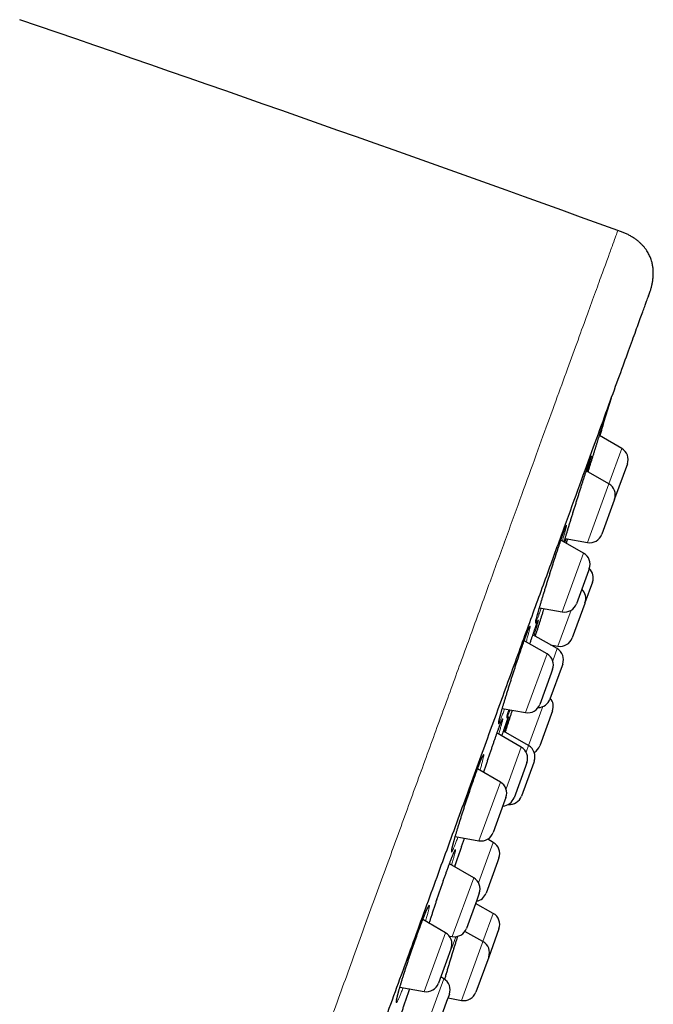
# Model space of a CAD drawing. Header units: millimetres. Extents: x 8 to 436, y 12 to 764.
# Tile 656 of 656: x 411 to 436, y 725 to 764. Entities that reach past the tile are written whole.
import ezdxf

# ---------------------------------------------------------------- set-up
doc = ezdxf.new("R2010")
doc.units = ezdxf.units.MM

msp = doc.modelspace()

# ---------------------------------------------------------------- linework, layer by layer
at = {"color": 7, "linetype": 'Continuous', "lineweight": 30}
for p, q in [((435.002, 746.742), (434.129, 747.247)), ((434.499, 745.359), (433.615, 745.869)), ((435.221, 746.135), (434.723, 744.766)), ((435.222, 746.138), (435.221, 746.135)), ((434.708, 744.725), (434.219, 743.382)), ((434.719, 744.755), (434.708, 744.725)), ((434.721, 744.76), (434.723, 744.766)), ((433.511, 742.645), (432.621, 743.159)), ((432.786, 743.215), (433.662, 743.061)), ((433.731, 742.041), (433.701, 741.96)), ((433.701, 741.96), (433.231, 740.668)), ((433.857, 741.512), (433.562, 740.699)), ((431.781, 740.504), (432.675, 740.347)), ((433.555, 740.682), (433.062, 739.327)), ((433.562, 740.699), (433.555, 740.682)), ((432.47, 738.909), (431.526, 739.454)), ((432.077, 738.705), (431.183, 739.22)), ((432.214, 739.056), (432.506, 739.005)), ((432.665, 738.235), (432.191, 736.932)), ((432.69, 738.305), (432.665, 738.235)), ((432.24, 737.945), (431.797, 736.728)), ((432.297, 738.101), (432.24, 737.945)), ((430.328, 736.567), (431.24, 736.406)), ((432.289, 736.472), (431.792, 735.105)), ((432.292, 736.478), (432.289, 736.472)), ((431.068, 735.055), (430.12, 735.602)), ((431.355, 735.114), (430.373, 735.682)), ((431.232, 734.297), (430.788, 733.078)), ((431.555, 734.454), (431.076, 733.138)), ((431.288, 734.451), (431.232, 734.297)), ((431.575, 734.51), (431.555, 734.454)), ((430.252, 733.69), (429.358, 734.206)), ((430.38, 732.835), (429.972, 731.713)), ((430.471, 733.086), (430.38, 732.835)), ((428.484, 731.556), (429.415, 731.391)), ((429.976, 731.325), (429.755, 731.453)), ((429.207, 729.941), (428.258, 730.489)), ((430.14, 730.567), (429.696, 729.348)), ((430.196, 730.721), (430.14, 730.567)), ((429.426, 729.337), (429.33, 729.072)), ((429.33, 729.072), (428.927, 727.964)), ((429.973, 728.552), (429.282, 728.941)), ((428.105, 727.793), (427.215, 728.307)), ((429.57, 727.447), (428.864, 727.845)), ((430.197, 727.945), (429.795, 726.84)), ((428.252, 727.664), (428.37, 727.643)), ((428.325, 727.189), (428.193, 726.826)), ((428.193, 726.826), (427.825, 725.816)), ((429.795, 726.84), (429.295, 725.468)), ((428.036, 725.995), (427.916, 726.064)), ((426.319, 725.662), (427.269, 725.495)), ((428.15, 725.1), (427.756, 724.018)), ((428.256, 725.391), (428.15, 725.1)), ((428.203, 725.246), (428.733, 725.147))]:
    msp.add_line(p, q, dxfattribs=at)
at = {"color": 252, "linetype": 'Continuous', "lineweight": 0}
for p, q in [((434.499, 745.359), (435.002, 746.742)), ((433.662, 743.061), (434.499, 745.359)), ((432.675, 740.347), (433.511, 742.645)), ((432.506, 739.005), (433.016, 740.409)), ((431.24, 736.406), (432.077, 738.705)), ((432.299, 738.437), (432.47, 738.909)), ((431.355, 735.114), (431.911, 736.64)), ((431.261, 734.854), (431.355, 735.114)), ((430.473, 733.422), (431.068, 735.055)), ((429.415, 731.391), (430.252, 733.69)), ((429.399, 729.74), (429.976, 731.325)), ((428.37, 727.643), (429.207, 729.941)), ((429.57, 727.447), (429.973, 728.552)), ((427.269, 725.495), (428.105, 727.793)), ((428.265, 727.644), (428.271, 727.661)), ((428.51, 727.639), (428.35, 727.2)), ((428.733, 725.147), (429.545, 727.378)), ((429.545, 727.378), (429.57, 727.447)), ((427.2, 723.696), (428.036, 725.995))]:
    msp.add_line(p, q, dxfattribs=at)
at = {"color": 7, "linetype": 'Continuous', "lineweight": 30, "flags": 128}
msp.add_lwpolyline([(434.144, 747.238), (434.306, 747.766), (434.602, 748.726)], dxfattribs=at)
at = {"color": 7, "linetype": 'Continuous', "lineweight": 30}
for centre, radius, start, end in [((-42.095, -560.983), 1400, 70.081968, 71.097779), ((434.752, 746.309), 0.5, 340, 60), ((434.249, 744.926), 0.5, 340, 60), ((433.749, 743.553), 0.5, 260, 340), ((433.261, 742.212), 0.5, 340, 60), ((433.388, 741.683), 0.5, 340, 46.4241), ((433.092, 740.87), 0.5, 340, 46.4218), ((432.761, 740.839), 0.5, 260, 340), ((432.592, 739.498), 0.5, 260, 340), ((431.827, 738.272), 0.5, 340, 60), ((432.22, 738.476), 0.5, 340, 60), ((431.327, 736.899), 0.5, 260, 340), ((431.721, 737.103), 0.5, 271.0961, 340), ((431.822, 736.649), 0.5, 340, 40), ((431.105, 734.681), 0.5, 340, 60), ((431.322, 735.276), 0.5, 300.7188, 340), ((430.818, 734.622), 0.5, 340, 60), ((430.002, 733.257), 0.5, 340, 60), ((430.318, 733.249), 0.5, 273.5782, 340), ((430.606, 733.309), 0.5, 264.584, 340), ((429.502, 731.884), 0.5, 260, 340), ((429.726, 730.892), 0.5, 340, 60), ((428.957, 729.508), 0.5, 340, 60), ((429.227, 729.519), 0.5, 280, 340), ((429.727, 728.116), 0.5, 340, 60.5852), ((427.855, 727.36), 0.5, 340, 60), ((428.457, 728.136), 0.5, 260, 340), ((429.325, 727.011), 0.5, 340, 60.5852), ((427.786, 725.562), 0.5, 340, 60), ((427.356, 725.987), 0.5, 260, 340), ((428.825, 725.639), 0.5, 259.4148, 340)]:
    msp.add_arc(centre, radius, start, end, dxfattribs=at)
at = {"color": 252, "linetype": 'Continuous', "lineweight": 0}
for points, knots in [([(404.216, 671.104), (404.374, 671.536), (404.688, 672.4), (405.225, 673.875), (405.807, 675.473), (406.436, 677.204), (407.094, 679.01), (407.774, 680.878), (408.47, 682.792), (409.199, 684.794), (409.957, 686.877), (410.742, 689.034), (411.552, 691.26), (412.385, 693.546), (413.236, 695.886), (414.105, 698.273), (414.988, 700.699), (415.882, 703.155), (416.785, 705.636), (417.693, 708.132), (418.605, 710.636), (419.516, 713.14), (420.425, 715.636), (421.327, 718.116), (422.222, 720.573), (423.104, 722.999), (423.973, 725.385), (424.825, 727.725), (425.657, 730.012), (426.467, 732.237), (427.252, 734.395), (428.01, 736.478), (428.739, 738.479), (429.435, 740.393), (430.098, 742.213), (430.724, 743.934), (431.313, 745.55), (431.861, 747.057), (432.367, 748.448), (432.831, 749.721), (433.249, 750.871), (433.621, 751.894), (433.947, 752.787), (434.223, 753.548), (434.451, 754.174), (434.629, 754.663), (434.756, 755.011), (434.835, 755.229), (434.845, 755.256), (434.85, 755.27)], [0, 0, 0, 0, 0.022759, 0.045519, 0.068278, 0.091037, 0.113797, 0.134897, 0.155997, 0.177097, 0.198197, 0.219297, 0.240397, 0.261497, 0.282597, 0.303697, 0.324798, 0.345898, 0.366998, 0.388098, 0.409198, 0.430298, 0.451398, 0.472498, 0.493598, 0.514698, 0.535798, 0.556899, 0.577999, 0.599099, 0.620199, 0.641299, 0.662399, 0.683499, 0.704599, 0.725699, 0.746799, 0.767899, 0.788999, 0.8101, 0.8312, 0.8523, 0.8734, 0.8945, 0.9156, 0.9367, 0.9578, 0.9789, 1, 1, 1, 1]), ([(434.263, 747.671), (434.265, 747.676), (434.273, 747.699), (434.284, 747.733), (434.296, 747.772), (434.306, 747.803), (434.314, 747.825), (434.319, 747.837), (434.32, 747.841), (434.319, 747.835), (434.316, 747.821), (434.309, 747.798), (434.3, 747.767), (434.292, 747.741), (434.288, 747.728)], [0, 0, 0, 0, 0.023103, 0.111684, 0.200162, 0.288338, 0.380063, 0.471902, 0.563627, 0.651739, 0.740153, 0.828668, 0.917082, 1, 1, 1, 1]), ([(432.747, 743.086), (432.748, 743.087), (432.757, 743.117), (432.775, 743.18), (432.803, 743.274), (432.834, 743.375), (432.866, 743.481), (432.899, 743.592), (432.934, 743.707), (432.971, 743.826), (433.008, 743.949), (433.047, 744.074), (433.086, 744.201), (433.126, 744.329), (433.166, 744.459), (433.207, 744.589), (433.248, 744.718), (433.288, 744.847), (433.328, 744.974), (433.368, 745.1), (433.407, 745.223), (433.445, 745.342), (433.482, 745.458), (433.518, 745.57), (433.553, 745.676), (433.586, 745.778), (433.617, 745.874), (433.647, 745.964), (433.674, 746.047), (433.7, 746.124), (433.723, 746.193), (433.744, 746.255), (433.763, 746.309), (433.779, 746.356), (433.793, 746.394), (433.804, 746.423), (433.812, 746.443), (433.818, 746.453), (433.82, 746.455), (433.82, 746.448), (433.817, 746.433), (433.812, 746.409), (433.804, 746.376), (433.793, 746.335), (433.779, 746.286), (433.763, 746.229), (433.744, 746.164), (433.724, 746.092), (433.7, 746.012), (433.676, 745.931), (433.659, 745.874), (433.652, 745.848)], [0, 0, 0, 0, 0.00142, 0.022198, 0.043047, 0.06392, 0.084769, 0.105547, 0.126346, 0.147217, 0.168112, 0.188982, 0.209782, 0.230592, 0.251473, 0.272378, 0.29326, 0.31407, 0.334875, 0.355751, 0.376652, 0.397528, 0.418333, 0.43912, 0.459978, 0.480861, 0.501719, 0.522505, 0.543269, 0.564103, 0.584961, 0.605795, 0.626558, 0.648157, 0.669783, 0.691382, 0.71213, 0.732949, 0.753792, 0.774611, 0.795359, 0.816106, 0.836925, 0.857767, 0.878585, 0.899333, 0.920095, 0.940927, 0.961784, 0.982616, 1, 1, 1, 1]), ([(431.715, 740.118), (431.715, 740.118), (431.708, 740.098), (431.694, 740.06), (431.676, 740.012), (431.66, 739.972), (431.647, 739.941), (431.637, 739.918), (431.629, 739.904), (431.624, 739.898), (431.622, 739.901), (431.622, 739.913), (431.625, 739.933), (431.631, 739.962), (431.64, 740), (431.652, 740.045), (431.666, 740.099), (431.682, 740.16), (431.701, 740.229), (431.723, 740.306), (431.747, 740.389), (431.773, 740.479), (431.801, 740.574), (431.831, 740.676), (431.863, 740.783), (431.897, 740.894), (431.932, 741.01), (431.968, 741.129), (432.006, 741.252), (432.045, 741.377), (432.084, 741.504), (432.125, 741.633), (432.165, 741.762), (432.206, 741.892), (432.248, 742.021), (432.289, 742.15), (432.33, 742.277), (432.37, 742.402), (432.41, 742.524), (432.449, 742.643), (432.487, 742.758), (432.523, 742.869), (432.559, 742.975), (432.593, 743.075), (432.625, 743.17), (432.655, 743.259), (432.684, 743.342), (432.711, 743.418), (432.735, 743.488), (432.758, 743.55), (432.778, 743.603), (432.795, 743.647), (432.809, 743.682), (432.821, 743.709), (432.83, 743.727), (432.836, 743.737), (432.84, 743.738), (432.84, 743.73), (432.838, 743.713), (432.833, 743.688), (432.826, 743.654), (432.816, 743.612), (432.803, 743.562), (432.787, 743.504), (432.769, 743.438), (432.749, 743.365), (432.726, 743.285), (432.703, 743.205), (432.687, 743.149), (432.679, 743.125)], [0, 0, 0, 0, 0.000203, 0.015322, 0.030493, 0.045681, 0.060852, 0.075972, 0.091091, 0.106261, 0.121449, 0.13662, 0.151739, 0.166868, 0.182049, 0.197248, 0.212429, 0.227558, 0.242704, 0.257902, 0.273117, 0.288315, 0.303461, 0.318623, 0.333837, 0.349068, 0.364281, 0.379443, 0.394613, 0.409834, 0.425073, 0.440294, 0.455464, 0.47063, 0.485848, 0.501083, 0.516301, 0.531467, 0.54662, 0.561824, 0.577046, 0.592251, 0.607403, 0.622539, 0.637726, 0.652931, 0.668118, 0.683253, 0.698998, 0.714761, 0.730506, 0.74563, 0.760806, 0.776, 0.791176, 0.8063, 0.821424, 0.8366, 0.851793, 0.866968, 0.882092, 0.897227, 0.912412, 0.927616, 0.942802, 0.957936, 0.973088, 0.988291, 1, 1, 1, 1]), ([(432.826, 743.208), (432.819, 743.185), (432.803, 743.136), (432.788, 743.091), (432.78, 743.067)], [0, 0, 0, 0, 0.4550743, 1, 1, 1, 1]), ([(431.846, 740.493), (431.837, 740.467), (431.818, 740.41), (431.791, 740.331), (431.763, 740.252), (431.738, 740.181), (431.723, 740.139), (431.715, 740.118)], [0, 0, 0, 0, 0.172235, 0.379292, 0.586588, 0.793645, 1, 1, 1, 1]), ([(430.356, 736.383), (430.356, 736.383), (430.346, 736.355), (430.327, 736.304), (430.301, 736.234), (430.277, 736.171), (430.255, 736.116), (430.236, 736.069), (430.219, 736.03), (430.205, 736), (430.194, 735.978), (430.185, 735.965), (430.179, 735.96), (430.176, 735.964), (430.176, 735.977), (430.179, 735.999), (430.184, 736.029), (430.192, 736.067), (430.203, 736.114), (430.217, 736.169), (430.233, 736.231), (430.252, 736.301), (430.274, 736.378), (430.297, 736.462), (430.323, 736.552), (430.352, 736.649), (430.382, 736.751), (430.414, 736.858), (430.448, 736.97), (430.483, 737.086), (430.52, 737.206), (430.558, 737.329), (430.597, 737.454), (430.637, 737.581), (430.678, 737.709), (430.72, 737.839), (430.761, 737.968), (430.803, 738.097), (430.845, 738.225), (430.887, 738.352), (430.928, 738.476), (430.969, 738.598), (431.008, 738.716), (431.047, 738.83), (431.085, 738.94), (431.121, 739.045), (431.156, 739.145), (431.19, 739.24), (431.222, 739.33), (431.253, 739.414), (431.281, 739.49), (431.306, 739.556), (431.329, 739.615), (431.349, 739.665), (431.367, 739.708), (431.382, 739.742), (431.395, 739.767), (431.404, 739.784), (431.411, 739.793), (431.416, 739.792), (431.417, 739.784), (431.416, 739.766), (431.411, 739.739), (431.404, 739.705), (431.395, 739.662), (431.382, 739.611), (431.367, 739.551), (431.349, 739.485), (431.329, 739.411), (431.306, 739.329), (431.284, 739.251), (431.268, 739.197), (431.262, 739.175)], [0, 0, 0, 0, 0.000194, 0.014669, 0.029193, 0.043733, 0.058257, 0.072732, 0.087206, 0.101729, 0.11627, 0.130793, 0.145267, 0.159751, 0.174285, 0.188835, 0.203369, 0.217853, 0.232353, 0.246903, 0.261469, 0.276019, 0.290519, 0.305034, 0.319599, 0.33418, 0.348745, 0.36326, 0.377783, 0.392355, 0.406944, 0.421517, 0.436039, 0.450558, 0.465127, 0.479713, 0.494282, 0.508801, 0.523307, 0.537863, 0.552436, 0.566992, 0.581499, 0.595988, 0.610528, 0.625084, 0.639624, 0.654113, 0.669186, 0.684278, 0.699351, 0.71383, 0.728359, 0.742905, 0.757434, 0.771913, 0.786392, 0.80092, 0.815465, 0.829994, 0.844472, 0.858961, 0.873499, 0.888054, 0.902593, 0.917082, 0.931587, 0.946142, 0.960713, 0.975268, 0.989773, 1, 1, 1, 1]), ([(431.404, 739.093), (431.411, 739.115), (431.431, 739.175), (431.462, 739.266), (431.496, 739.367), (431.528, 739.462), (431.559, 739.55), (431.587, 739.632), (431.613, 739.707), (431.638, 739.775), (431.652, 739.814), (431.659, 739.834)], [0, 0, 0, 0, 0.070252, 0.186674, 0.302961, 0.418851, 0.534815, 0.651177, 0.767674, 0.884036, 1, 1, 1, 1]), ([(431.659, 739.834), (431.665, 739.852), (431.678, 739.887), (431.695, 739.931), (431.709, 739.967), (431.72, 739.994), (431.729, 740.013), (431.735, 740.023), (431.738, 740.024), (431.738, 740.017), (431.736, 740.001), (431.73, 739.977), (431.722, 739.944), (431.711, 739.902), (431.698, 739.852), (431.682, 739.795), (431.663, 739.73), (431.642, 739.657), (431.618, 739.577), (431.595, 739.501), (431.579, 739.448), (431.573, 739.427)], [0, 0, 0, 0, 0.0533219, 0.1068254, 0.1603905, 0.2138941, 0.267216, 0.3206159, 0.3741981, 0.4278421, 0.4814244, 0.5348245, 0.5882523, 0.6418624, 0.6955343, 0.7491446, 0.8025726, 0.8560451, 0.9097001, 0.9634169, 1, 1, 1, 1]), ([(430.416, 736.552), (430.406, 736.523), (430.385, 736.464), (430.366, 736.41), (430.356, 736.383)], [0, 0, 0, 0, 0.484515, 1, 1, 1, 1]), ([(430.515, 736.087), (430.521, 736.103), (430.533, 736.135), (430.547, 736.173), (430.559, 736.204), (430.568, 736.225), (430.574, 736.238), (430.578, 736.243), (430.578, 736.238), (430.576, 736.225), (430.571, 736.204), (430.563, 736.174), (430.553, 736.135), (430.539, 736.089), (430.523, 736.034), (430.504, 735.972), (430.483, 735.902), (430.46, 735.825), (430.435, 735.745), (430.417, 735.688), (430.409, 735.661)], [0, 0, 0, 0, 0.055749, 0.111688, 0.167692, 0.223631, 0.27938, 0.335202, 0.391214, 0.447291, 0.503303, 0.559125, 0.614968, 0.671001, 0.727099, 0.783132, 0.838975, 0.894852, 0.950919, 1, 1, 1, 1]), ([(430.629, 736.514), (430.625, 736.502), (430.611, 736.464), (430.592, 736.409), (430.57, 736.35), (430.552, 736.301), (430.537, 736.261), (430.524, 736.23), (430.514, 736.208), (430.507, 736.194), (430.503, 736.188), (430.501, 736.192), (430.503, 736.204), (430.507, 736.225), (430.514, 736.254), (430.523, 736.292), (430.536, 736.338), (430.551, 736.392), (430.568, 736.453), (430.581, 736.499), (430.588, 736.521)], [0, 0, 0, 0, 0.029508, 0.088555, 0.147675, 0.206721, 0.263428, 0.320328, 0.377294, 0.434195, 0.490902, 0.547607, 0.604506, 0.66147, 0.718369, 0.775075, 0.831809, 0.888737, 0.945731, 1, 1, 1, 1]), ([(430.172, 735.748), (430.181, 735.774), (430.2, 735.826), (430.226, 735.895), (430.25, 735.958), (430.271, 736.013), (430.29, 736.059), (430.306, 736.098), (430.32, 736.128), (430.33, 736.149), (430.338, 736.163), (430.344, 736.167), (430.346, 736.162), (430.345, 736.149), (430.342, 736.128), (430.336, 736.097), (430.327, 736.059), (430.315, 736.012), (430.301, 735.957), (430.283, 735.895), (430.264, 735.825), (430.241, 735.748), (430.217, 735.663), (430.198, 735.601), (430.188, 735.566), (430.187, 735.564)], [0, 0, 0, 0, 0.045097, 0.090348, 0.13565, 0.180901, 0.225998, 0.271161, 0.316478, 0.361848, 0.407165, 0.452328, 0.497515, 0.542856, 0.588249, 0.63359, 0.678777, 0.724001, 0.76938, 0.814811, 0.86019, 0.905414, 0.950674, 0.996089, 1, 1, 1, 1]), ([(430.309, 735.493), (430.315, 735.513), (430.334, 735.567), (430.362, 735.649), (430.393, 735.74), (430.422, 735.823), (430.449, 735.901), (430.473, 735.971), (430.496, 736.034), (430.509, 736.069), (430.515, 736.087)], [0, 0, 0, 0, 0.075892, 0.208012, 0.339682, 0.471444, 0.603658, 0.736025, 0.868238, 1, 1, 1, 1]), ([(429.6, 734.066), (429.61, 734.097), (429.635, 734.171), (429.673, 734.289), (429.716, 734.419), (429.758, 734.547), (429.8, 734.674), (429.842, 734.799), (429.883, 734.921), (429.924, 735.041), (429.964, 735.157), (430.002, 735.269), (430.039, 735.376), (430.075, 735.478), (430.109, 735.574), (430.142, 735.665), (430.162, 735.72), (430.172, 735.748)], [0, 0, 0, 0, 0.049633, 0.117604, 0.185654, 0.253625, 0.321364, 0.389051, 0.45697, 0.524967, 0.592886, 0.660573, 0.728304, 0.796266, 0.864307, 0.93227, 1, 1, 1, 1]), ([(428.592, 731.537), (428.591, 731.535), (428.579, 731.502), (428.557, 731.442), (428.525, 731.358), (428.496, 731.282), (428.468, 731.213), (428.444, 731.152), (428.421, 731.098), (428.401, 731.052), (428.383, 731.014), (428.369, 730.985), (428.357, 730.964), (428.347, 730.952), (428.341, 730.949), (428.337, 730.954), (428.336, 730.968), (428.339, 730.99), (428.344, 731.021), (428.352, 731.061), (428.362, 731.108), (428.376, 731.164), (428.392, 731.227), (428.411, 731.298), (428.432, 731.376), (428.456, 731.46), (428.482, 731.551), (428.511, 731.648), (428.541, 731.751), (428.574, 731.859), (428.608, 731.971), (428.644, 732.087), (428.681, 732.207), (428.72, 732.33), (428.76, 732.455), (428.801, 732.582), (428.843, 732.711), (428.885, 732.839), (428.927, 732.968), (428.97, 733.097), (429.013, 733.225), (429.056, 733.351), (429.098, 733.474), (429.139, 733.595), (429.18, 733.712), (429.22, 733.826), (429.26, 733.936), (429.298, 734.043), (429.335, 734.145), (429.37, 734.24), (429.403, 734.327), (429.433, 734.406), (429.461, 734.479), (429.487, 734.544), (429.511, 734.601), (429.532, 734.651), (429.551, 734.692), (429.567, 734.725), (429.58, 734.749), (429.591, 734.765), (429.598, 734.773), (429.603, 734.771), (429.605, 734.761), (429.604, 734.742), (429.6, 734.715), (429.594, 734.679), (429.584, 734.635), (429.572, 734.583), (429.557, 734.523), (429.539, 734.456), (429.519, 734.381), (429.496, 734.299), (429.474, 734.222), (429.459, 734.17), (429.453, 734.15)], [0, 0, 0, 0, 0.000639, 0.014759, 0.028895, 0.043016, 0.057088, 0.07116, 0.08528, 0.099416, 0.113536, 0.127608, 0.14169, 0.155819, 0.169965, 0.184095, 0.198177, 0.212274, 0.226419, 0.240581, 0.254726, 0.268823, 0.282935, 0.297095, 0.311272, 0.325432, 0.339543, 0.353662, 0.36783, 0.382013, 0.396181, 0.4103, 0.424415, 0.43858, 0.45276, 0.466924, 0.48104, 0.495143, 0.509294, 0.523462, 0.537614, 0.551717, 0.565804, 0.57994, 0.594091, 0.608227, 0.622314, 0.636968, 0.65164, 0.666295, 0.680371, 0.694497, 0.708638, 0.722763, 0.73684, 0.750917, 0.765041, 0.779182, 0.793307, 0.807383, 0.821469, 0.835604, 0.849754, 0.863888, 0.877975, 0.892077, 0.906227, 0.920394, 0.934544, 0.948646, 0.962762, 0.976925, 0.991104, 1, 1, 1, 1]), ([(428.468, 730.368), (428.476, 730.394), (428.499, 730.463), (428.536, 730.575), (428.579, 730.704), (428.622, 730.832), (428.665, 730.958), (428.707, 731.083), (428.749, 731.205), (428.79, 731.324), (428.823, 731.42), (428.842, 731.474), (428.848, 731.491)], [0, 0, 0, 0, 0.06688, 0.177155, 0.287558, 0.397833, 0.507732, 0.61757, 0.727784, 0.838126, 0.94834, 1, 1, 1, 1]), ([(428.198, 730.326), (428.21, 730.359), (428.234, 730.424), (428.268, 730.516), (428.3, 730.602), (428.331, 730.681), (428.359, 730.754), (428.385, 730.818), (428.408, 730.875), (428.429, 730.925), (428.447, 730.966), (428.463, 730.999), (428.476, 731.024), (428.486, 731.039), (428.493, 731.047), (428.497, 731.045), (428.498, 731.035), (428.497, 731.017), (428.492, 730.989), (428.485, 730.953), (428.475, 730.91), (428.462, 730.858), (428.446, 730.798), (428.427, 730.73), (428.406, 730.655), (428.382, 730.574), (428.361, 730.502), (428.347, 730.455), (428.343, 730.44)], [0, 0, 0, 0, 0.039088, 0.078309, 0.117575, 0.156796, 0.195884, 0.235029, 0.274308, 0.313632, 0.352911, 0.392056, 0.431221, 0.470521, 0.509865, 0.549164, 0.58833, 0.627528, 0.66686, 0.706238, 0.74557, 0.784768, 0.823997, 0.86336, 0.902769, 0.942132, 0.981361, 1, 1, 1, 1]), ([(427.468, 728.161), (427.479, 728.194), (427.501, 728.266), (427.537, 728.379), (427.575, 728.499), (427.615, 728.621), (427.656, 728.747), (427.698, 728.874), (427.74, 729.002), (427.783, 729.131), (427.826, 729.26), (427.87, 729.388), (427.913, 729.515), (427.956, 729.641), (427.999, 729.764), (428.041, 729.884), (428.082, 730.001), (428.122, 730.114), (428.161, 730.223), (428.186, 730.292), (428.198, 730.326)], [0, 0, 0, 0, 0.050759, 0.106695, 0.162441, 0.218168, 0.274085, 0.330067, 0.385984, 0.441711, 0.497395, 0.553269, 0.609208, 0.665082, 0.720766, 0.776485, 0.832396, 0.888371, 0.944281, 1, 1, 1, 1]), ([(426.442, 725.64), (426.441, 725.636), (426.427, 725.6), (426.403, 725.538), (426.37, 725.455), (426.34, 725.38), (426.312, 725.312), (426.286, 725.251), (426.263, 725.198), (426.242, 725.154), (426.224, 725.117), (426.208, 725.089), (426.195, 725.069), (426.186, 725.058), (426.179, 725.056), (426.175, 725.062), (426.174, 725.077), (426.176, 725.1), (426.18, 725.132), (426.188, 725.172), (426.199, 725.221), (426.213, 725.277), (426.229, 725.341), (426.248, 725.413), (426.27, 725.491), (426.294, 725.577), (426.321, 725.668), (426.35, 725.766), (426.381, 725.869), (426.414, 725.976), (426.449, 726.089), (426.486, 726.206), (426.524, 726.326), (426.563, 726.448), (426.604, 726.573), (426.646, 726.7), (426.689, 726.828), (426.732, 726.957), (426.775, 727.085), (426.819, 727.213), (426.863, 727.34), (426.907, 727.466), (426.95, 727.589), (426.993, 727.71), (427.036, 727.83), (427.079, 727.946), (427.12, 728.057), (427.158, 728.161), (427.195, 728.258), (427.23, 728.349), (427.264, 728.434), (427.295, 728.513), (427.324, 728.584), (427.351, 728.648), (427.375, 728.704), (427.397, 728.752), (427.417, 728.793), (427.433, 728.825), (427.447, 728.848), (427.458, 728.863), (427.467, 728.869), (427.472, 728.867), (427.474, 728.856), (427.473, 728.836), (427.47, 728.808), (427.463, 728.771), (427.454, 728.726), (427.442, 728.673), (427.426, 728.613), (427.409, 728.544), (427.388, 728.469), (427.365, 728.386), (427.343, 728.312), (427.329, 728.262), (427.323, 728.244)], [0, 0, 0, 0, 0.0020311, 0.0160978, 0.0301642, 0.0442786, 0.0584093, 0.0725237, 0.0865901, 0.1006663, 0.1147904, 0.1289308, 0.143055, 0.1571312, 0.1712229, 0.1853626, 0.1995187, 0.2136585, 0.2277502, 0.2418565, 0.256011, 0.2701818, 0.2843362, 0.2984425, 0.312556, 0.3267178, 0.340896, 0.3550577, 0.3691712, 0.3832814, 0.3974399, 0.4116147, 0.4257732, 0.4398833, 0.4539811, 0.4681271, 0.4822895, 0.4964354, 0.5105331, 0.5246148, 0.5387447, 0.5528909, 0.5670207, 0.5811023, 0.5957508, 0.6104173, 0.6250657, 0.6391371, 0.6532567, 0.6673925, 0.6815121, 0.6955836, 0.7096546, 0.7237736, 0.737909, 0.7520281, 0.7660992, 0.7801798, 0.7943085, 0.8084535, 0.8225822, 0.8366629, 0.8507596, 0.8649044, 0.8790655, 0.8932103, 0.907307, 0.9214166, 0.9355744, 0.9497485, 0.9639062, 0.9780158, 0.9921295, 1, 1, 1, 1]), ([(428.074, 725.969), (428.083, 725.998), (428.103, 726.068), (428.137, 726.182), (428.175, 726.31), (428.213, 726.44), (428.252, 726.57), (428.292, 726.701), (428.331, 726.831), (428.37, 726.961), (428.409, 727.088), (428.448, 727.214), (428.486, 727.337), (428.523, 727.457), (428.556, 727.562), (428.576, 727.626), (428.584, 727.653)], [0, 0, 0, 0, 0.05237, 0.126639, 0.200969, 0.275552, 0.350222, 0.424805, 0.499134, 0.573436, 0.647992, 0.722634, 0.79719, 0.871491, 0.945689, 1, 1, 1, 1]), ([(426.253, 724.253), (426.254, 724.255), (426.266, 724.293), (426.291, 724.372), (426.329, 724.489), (426.369, 724.609), (426.41, 724.733), (426.452, 724.858), (426.494, 724.985), (426.538, 725.113), (426.581, 725.242), (426.625, 725.37), (426.666, 725.488), (426.692, 725.562), (426.703, 725.594)], [0, 0, 0, 0, 0.005396, 0.097914, 0.190118, 0.282298, 0.374793, 0.467396, 0.559891, 0.652071, 0.7442, 0.836644, 0.929195, 1, 1, 1, 1])]:
    msp.add_open_spline(points, degree=3, knots=knots, dxfattribs=at)
at = {"color": 7, "linetype": 'Continuous', "lineweight": 30}
for points, knots in [([(436.048, 752.705), (436.053, 752.718), (436.06, 752.739), (436.07, 752.766), (436.078, 752.787), (436.084, 752.804), (436.096, 752.839), (436.12, 752.91), (436.153, 753.014), (436.184, 753.138), (436.211, 753.269), (436.23, 753.412), (436.238, 753.564), (436.235, 753.716), (436.221, 753.842), (436.204, 753.94), (436.188, 754.014), (436.167, 754.092), (436.141, 754.17), (436.11, 754.247), (436.075, 754.322), (436.033, 754.401), (435.983, 754.482), (435.924, 754.565), (435.855, 754.649), (435.776, 754.733), (435.688, 754.815), (435.59, 754.896), (435.483, 754.972), (435.369, 755.043), (435.247, 755.109), (435.119, 755.167), (434.986, 755.221), (434.896, 755.253), (434.85, 755.27)], [0, 0, 0, 0, 0.011919, 0.020838, 0.026903, 0.032327, 0.037877, 0.060612, 0.101343, 0.138714, 0.177922, 0.224496, 0.271558, 0.318397, 0.364647, 0.387467, 0.41013, 0.43465, 0.461887, 0.48563, 0.511142, 0.538496, 0.567776, 0.599048, 0.632342, 0.667633, 0.704821, 0.743732, 0.784124, 0.825708, 0.868202, 0.911393, 0.955236, 1, 1, 1, 1]), ([(420.487, 709.951), (420.829, 710.89), (421.51, 712.762), (422.524, 715.549), (423.525, 718.3), (424.514, 721.014), (425.488, 723.693), (426.446, 726.324), (427.379, 728.887), (428.278, 731.358), (429.14, 733.726), (429.965, 735.991), (430.752, 738.154), (431.498, 740.204), (432.198, 742.129), (432.846, 743.908), (433.437, 745.533), (433.973, 747.004), (434.452, 748.321), (434.874, 749.479), (435.235, 750.472), (435.532, 751.288), (435.763, 751.921), (435.929, 752.379), (436.022, 752.632), (436.059, 752.736), (436.048, 752.705), (436.048, 752.705)], [0, 0, 0, 0, 0.041967, 0.083573, 0.124996, 0.166418, 0.208021, 0.249983, 0.291953, 0.33356, 0.374983, 0.416405, 0.458006, 0.499966, 0.541936, 0.583543, 0.624966, 0.666388, 0.707989, 0.749949, 0.791918, 0.833525, 0.874949, 0.916371, 0.957972, 0.999931, 1, 1, 1, 1]), ([(434.262, 747.668), (434.265, 747.675), (434.271, 747.693), (434.278, 747.717), (434.286, 747.741), (434.293, 747.762), (434.299, 747.78), (434.304, 747.795), (434.308, 747.805), (434.31, 747.812), (434.311, 747.816), (434.311, 747.816), (434.311, 747.816)], [0, 0, 0, 0, 0.087754, 0.204767, 0.321428, 0.437488, 0.552549, 0.665923, 0.776369, 0.867015, 0.945298, 1, 1, 1, 1]), ([(433.685, 745.828), (433.698, 745.87), (433.725, 745.955), (433.765, 746.084), (433.805, 746.213), (433.845, 746.341), (433.884, 746.466), (433.922, 746.59), (433.96, 746.71), (433.996, 746.826), (434.032, 746.939), (434.066, 747.046), (434.098, 747.149), (434.128, 747.246), (434.157, 747.337), (434.184, 747.421), (434.208, 747.499), (434.231, 747.569), (434.249, 747.627), (434.259, 747.658), (434.263, 747.671)], [0, 0, 0, 0, 0.054713, 0.111098, 0.167675, 0.224318, 0.280895, 0.33728, 0.393651, 0.450216, 0.506846, 0.56341, 0.619781, 0.676102, 0.732617, 0.789197, 0.845711, 0.902033, 0.95829, 1, 1, 1, 1]), ([(434.288, 747.728), (434.288, 747.727), (434.284, 747.713), (434.274, 747.678), (434.257, 747.622), (434.238, 747.558), (434.216, 747.487), (434.192, 747.409), (434.167, 747.327), (434.149, 747.268), (434.141, 747.24)], [0, 0, 0, 0, 0.008451, 0.151798, 0.295634, 0.439636, 0.583472, 0.726819, 0.870264, 1, 1, 1, 1]), ([(432.747, 743.086), (432.749, 743.089), (432.754, 743.109), (432.766, 743.147), (432.781, 743.2), (432.798, 743.254), (432.815, 743.311), (432.832, 743.369), (432.85, 743.43), (432.869, 743.492), (432.888, 743.556), (432.908, 743.622), (432.929, 743.689), (432.95, 743.758), (432.971, 743.827), (432.993, 743.898), (433.015, 743.969), (433.037, 744.041), (433.06, 744.114), (433.082, 744.188), (433.105, 744.262), (433.129, 744.338), (433.152, 744.413), (433.176, 744.489), (433.2, 744.564), (433.223, 744.64), (433.247, 744.715), (433.27, 744.79), (433.294, 744.864), (433.317, 744.938), (433.34, 745.012), (433.363, 745.084), (433.386, 745.156), (433.409, 745.227), (433.431, 745.297), (433.453, 745.365), (433.474, 745.433), (433.495, 745.499), (433.516, 745.563), (433.536, 745.625), (433.556, 745.686), (433.575, 745.745), (433.594, 745.802), (433.612, 745.858), (433.629, 745.911), (433.646, 745.962), (433.662, 746.01), (433.678, 746.057), (433.692, 746.101), (433.706, 746.142), (433.719, 746.181), (433.731, 746.217), (433.743, 746.25), (433.753, 746.281), (433.763, 746.309), (433.772, 746.333), (433.779, 746.354), (433.786, 746.373), (433.791, 746.387), (433.795, 746.397), (433.798, 746.404), (433.799, 746.408), (433.8, 746.408), (433.8, 746.408)], [0, 0, 0, 0, 0.003783, 0.020889, 0.037988, 0.055043, 0.072026, 0.088931, 0.10583, 0.122827, 0.139917, 0.157073, 0.174267, 0.191469, 0.208642, 0.225758, 0.242791, 0.25973, 0.276694, 0.293754, 0.310872, 0.328029, 0.345209, 0.362391, 0.379554, 0.396681, 0.413756, 0.430757, 0.447811, 0.464908, 0.482, 0.49909, 0.516182, 0.533279, 0.550385, 0.567503, 0.584637, 0.601754, 0.618816, 0.635856, 0.652883, 0.669902, 0.686918, 0.703935, 0.720957, 0.737988, 0.755031, 0.772067, 0.788998, 0.805921, 0.822827, 0.839703, 0.856534, 0.873296, 0.889961, 0.906487, 0.922814, 0.938842, 0.954436, 0.967822, 0.980135, 0.991108, 1, 1, 1, 1]), ([(431.634, 739.967), (431.634, 739.967), (431.634, 739.967), (431.635, 739.968), (431.635, 739.972), (431.637, 739.979), (431.639, 739.99), (431.642, 740.003), (431.646, 740.021), (431.651, 740.041), (431.657, 740.065), (431.664, 740.092), (431.673, 740.122), (431.682, 740.156), (431.691, 740.192), (431.702, 740.231), (431.714, 740.273), (431.726, 740.317), (431.74, 740.363), (431.754, 740.412), (431.768, 740.463), (431.784, 740.516), (431.8, 740.572), (431.817, 740.629), (431.835, 740.689), (431.854, 740.751), (431.873, 740.814), (431.892, 740.878), (431.912, 740.944), (431.932, 741.011), (431.953, 741.079), (431.975, 741.149), (431.996, 741.22), (432.019, 741.292), (432.041, 741.365), (432.064, 741.439), (432.087, 741.513), (432.111, 741.588), (432.134, 741.662), (432.158, 741.737), (432.181, 741.812), (432.205, 741.888), (432.229, 741.963), (432.253, 742.038), (432.277, 742.112), (432.301, 742.186), (432.324, 742.26), (432.348, 742.333), (432.371, 742.405), (432.394, 742.476), (432.417, 742.546), (432.44, 742.615), (432.462, 742.683), (432.484, 742.749), (432.505, 742.814), (432.526, 742.877), (432.547, 742.938), (432.567, 742.998), (432.586, 743.056), (432.605, 743.112), (432.623, 743.166), (432.641, 743.218), (432.658, 743.267), (432.675, 743.314), (432.69, 743.359), (432.705, 743.401), (432.719, 743.441), (432.732, 743.478), (432.745, 743.512), (432.756, 743.543), (432.767, 743.571), (432.776, 743.596), (432.785, 743.618), (432.792, 743.637), (432.798, 743.652), (432.803, 743.662), (432.806, 743.67), (432.808, 743.674), (432.808, 743.676), (432.808, 743.675), (432.808, 743.675)], [0, 0, 0, 0, 0.000583, 0.008062, 0.016545, 0.026025, 0.036424, 0.047608, 0.059418, 0.071718, 0.084307, 0.097262, 0.110486, 0.123904, 0.137456, 0.151092, 0.164768, 0.178443, 0.19208, 0.205685, 0.219332, 0.233084, 0.246917, 0.260806, 0.274724, 0.288647, 0.302542, 0.316387, 0.330161, 0.343889, 0.357688, 0.371543, 0.385442, 0.399369, 0.413311, 0.427248, 0.441166, 0.45505, 0.468888, 0.482682, 0.496564, 0.510441, 0.524316, 0.538191, 0.552069, 0.565953, 0.579846, 0.593751, 0.607669, 0.621543, 0.635391, 0.649226, 0.663053, 0.676876, 0.6907, 0.704528, 0.718363, 0.732209, 0.746068, 0.759878, 0.773655, 0.787432, 0.801205, 0.814967, 0.82871, 0.842426, 0.856105, 0.869734, 0.883297, 0.896751, 0.910104, 0.923336, 0.936392, 0.949197, 0.961644, 0.972294, 0.98216, 0.991094, 0.999011, 1, 1, 1, 1]), ([(432.834, 743.036), (432.837, 743.046), (432.843, 743.067), (432.853, 743.097), (432.862, 743.126), (432.87, 743.151), (432.877, 743.173), (432.882, 743.188), (432.884, 743.196), (432.885, 743.198)], [0, 0, 0, 0, 0.130478, 0.292956, 0.455734, 0.613308, 0.771156, 0.929838, 1, 1, 1, 1]), ([(431.624, 739.397), (431.624, 739.398), (431.635, 739.434), (431.658, 739.508), (431.693, 739.621), (431.73, 739.738), (431.768, 739.858), (431.807, 739.982), (431.847, 740.108), (431.887, 740.236), (431.926, 740.357), (431.951, 740.436), (431.962, 740.472)], [0, 0, 0, 0, 0.002585, 0.115584, 0.228714, 0.341714, 0.45433, 0.567023, 0.680101, 0.79331, 0.906389, 1, 1, 1, 1]), ([(430.19, 736.044), (430.19, 736.044), (430.19, 736.044), (430.191, 736.048), (430.192, 736.053), (430.193, 736.062), (430.196, 736.075), (430.199, 736.091), (430.204, 736.11), (430.209, 736.133), (430.216, 736.159), (430.223, 736.188), (430.231, 736.22), (430.241, 736.255), (430.251, 736.293), (430.262, 736.333), (430.274, 736.377), (430.287, 736.423), (430.3, 736.471), (430.315, 736.522), (430.33, 736.575), (430.346, 736.63), (430.363, 736.687), (430.38, 736.745), (430.398, 736.806), (430.417, 736.868), (430.436, 736.932), (430.456, 736.998), (430.477, 737.065), (430.498, 737.134), (430.52, 737.204), (430.541, 737.274), (430.564, 737.346), (430.586, 737.418), (430.609, 737.491), (430.632, 737.565), (430.656, 737.639), (430.68, 737.713), (430.704, 737.788), (430.728, 737.863), (430.752, 737.938), (430.776, 738.013), (430.801, 738.088), (430.825, 738.163), (430.849, 738.237), (430.873, 738.31), (430.897, 738.383), (430.921, 738.454), (430.945, 738.525), (430.968, 738.595), (430.991, 738.664), (431.014, 738.731), (431.037, 738.798), (431.059, 738.862), (431.08, 738.926), (431.102, 738.987), (431.122, 739.047), (431.142, 739.104), (431.162, 739.16), (431.181, 739.214), (431.2, 739.266), (431.217, 739.315), (431.234, 739.362), (431.251, 739.407), (431.266, 739.449), (431.281, 739.488), (431.295, 739.525), (431.308, 739.559), (431.32, 739.59), (431.331, 739.618), (431.341, 739.643), (431.35, 739.664), (431.358, 739.682), (431.364, 739.696), (431.369, 739.707), (431.372, 739.714), (431.374, 739.718), (431.375, 739.719), (431.374, 739.719), (431.374, 739.719)], [0, 0, 0, 0, 0.00497, 0.013043, 0.022075, 0.032043, 0.042866, 0.054421, 0.066569, 0.079167, 0.092092, 0.105237, 0.118518, 0.131892, 0.145322, 0.158935, 0.172689, 0.186546, 0.200471, 0.214433, 0.228399, 0.242334, 0.256212, 0.27002, 0.283905, 0.297859, 0.311866, 0.325911, 0.339978, 0.354051, 0.36811, 0.38214, 0.39613, 0.410053, 0.424082, 0.438106, 0.452129, 0.466153, 0.480181, 0.494216, 0.50826, 0.522316, 0.536389, 0.55043, 0.564439, 0.578434, 0.592422, 0.606407, 0.620393, 0.634385, 0.648385, 0.662397, 0.676425, 0.690436, 0.704389, 0.71835, 0.732316, 0.746279, 0.760237, 0.774182, 0.78811, 0.802014, 0.815887, 0.8297, 0.843468, 0.857205, 0.870897, 0.884524, 0.898062, 0.911477, 0.924726, 0.93775, 0.950466, 0.962757, 0.973237, 0.982951, 0.991793, 0.99971, 1, 1, 1, 1]), ([(431.404, 739.093), (431.405, 739.097), (431.414, 739.122), (431.429, 739.167), (431.45, 739.229), (431.47, 739.289), (431.489, 739.347), (431.508, 739.402), (431.527, 739.456), (431.544, 739.508), (431.561, 739.557), (431.578, 739.604), (431.593, 739.649), (431.608, 739.691), (431.622, 739.731), (431.635, 739.768), (431.646, 739.798), (431.654, 739.821), (431.662, 739.843), (431.671, 739.867), (431.68, 739.892), (431.689, 739.913), (431.696, 739.932), (431.702, 739.946), (431.706, 739.957), (431.709, 739.964), (431.711, 739.968), (431.712, 739.97), (431.711, 739.969), (431.711, 739.969)], [0, 0, 0, 0, 0.007178, 0.051435, 0.095644, 0.139761, 0.183746, 0.227552, 0.271288, 0.31521, 0.359059, 0.402843, 0.446567, 0.490233, 0.533839, 0.577379, 0.620835, 0.648236, 0.671427, 0.714146, 0.756451, 0.798182, 0.839133, 0.878985, 0.913174, 0.944797, 0.973297, 0.998352, 1, 1, 1, 1]), ([(430.445, 735.64), (430.451, 735.659), (430.47, 735.719), (430.504, 735.822), (430.544, 735.948), (430.586, 736.075), (430.627, 736.204), (430.669, 736.333), (430.701, 736.431), (430.719, 736.486), (430.723, 736.498)], [0, 0, 0, 0, 0.071503, 0.219098, 0.366767, 0.51494, 0.663285, 0.811458, 0.959128, 1, 1, 1, 1]), ([(430.514, 736.249), (430.514, 736.249), (430.514, 736.248), (430.514, 736.251), (430.515, 736.255), (430.517, 736.263), (430.52, 736.274), (430.523, 736.289), (430.528, 736.307), (430.534, 736.328), (430.54, 736.353), (430.548, 736.38), (430.556, 736.411), (430.566, 736.445), (430.577, 736.481), (430.584, 736.507), (430.588, 736.521), (430.588, 736.521)], [0, 0, 0, 0, 0.014922, 0.064107, 0.120195, 0.183037, 0.251982, 0.326044, 0.404142, 0.485198, 0.568233, 0.652681, 0.738185, 0.824475, 0.911364, 0.998724, 1, 1, 1, 1]), ([(429.6, 734.066), (429.607, 734.085), (429.621, 734.13), (429.644, 734.2), (429.669, 734.275), (429.693, 734.35), (429.718, 734.425), (429.742, 734.499), (429.767, 734.572), (429.791, 734.646), (429.815, 734.718), (429.84, 734.791), (429.864, 734.863), (429.888, 734.933), (429.911, 735.003), (429.935, 735.071), (429.957, 735.138), (429.98, 735.203), (430.002, 735.267), (430.023, 735.329), (430.045, 735.39), (430.065, 735.449), (430.085, 735.506), (430.105, 735.561), (430.123, 735.613), (430.142, 735.664), (430.156, 735.705), (430.168, 735.737), (430.179, 735.769), (430.193, 735.805), (430.208, 735.846), (430.222, 735.884), (430.236, 735.919), (430.248, 735.952), (430.26, 735.981), (430.27, 736.008), (430.28, 736.031), (430.288, 736.051), (430.295, 736.067), (430.3, 736.08), (430.304, 736.089), (430.307, 736.094), (430.308, 736.098), (430.308, 736.098), (430.308, 736.098)], [0, 0, 0, 0, 0.020353, 0.046473, 0.072556, 0.098558, 0.124441, 0.150176, 0.175879, 0.201732, 0.227666, 0.253659, 0.279686, 0.305718, 0.331725, 0.357681, 0.383564, 0.409346, 0.435101, 0.460971, 0.48681, 0.512625, 0.538423, 0.564212, 0.589997, 0.615785, 0.641581, 0.655436, 0.669081, 0.694677, 0.720172, 0.745565, 0.770844, 0.79599, 0.820969, 0.845732, 0.870206, 0.894283, 0.915382, 0.937646, 0.956755, 0.97436, 0.990242, 1, 1, 1, 1]), ([(430.309, 735.493), (430.315, 735.511), (430.328, 735.549), (430.346, 735.603), (430.365, 735.658), (430.383, 735.71), (430.4, 735.76), (430.417, 735.808), (430.433, 735.854), (430.448, 735.897), (430.462, 735.938), (430.475, 735.976), (430.488, 736.011), (430.499, 736.043), (430.507, 736.065), (430.513, 736.08), (430.518, 736.096), (430.526, 736.117), (430.534, 736.139), (430.541, 736.157), (430.547, 736.172), (430.551, 736.182), (430.554, 736.19), (430.556, 736.194), (430.557, 736.196), (430.557, 736.195), (430.557, 736.195)], [0, 0, 0, 0, 0.045304, 0.095181, 0.144889, 0.19434, 0.244119, 0.293809, 0.343423, 0.392966, 0.442443, 0.491851, 0.541182, 0.590419, 0.63659, 0.644921, 0.671183, 0.719441, 0.767153, 0.814067, 0.859844, 0.899346, 0.935869, 0.968627, 0.997126, 1, 1, 1, 1]), ([(428.352, 731.045), (428.352, 731.045), (428.352, 731.046), (428.353, 731.05), (428.354, 731.057), (428.355, 731.067), (428.358, 731.08), (428.362, 731.097), (428.366, 731.118), (428.372, 731.141), (428.378, 731.168), (428.386, 731.199), (428.394, 731.232), (428.404, 731.269), (428.414, 731.308), (428.426, 731.35), (428.438, 731.394), (428.451, 731.441), (428.465, 731.49), (428.48, 731.541), (428.495, 731.595), (428.512, 731.65), (428.529, 731.708), (428.547, 731.768), (428.565, 731.83), (428.585, 731.893), (428.604, 731.958), (428.625, 732.024), (428.646, 732.091), (428.667, 732.16), (428.689, 732.23), (428.711, 732.3), (428.734, 732.372), (428.757, 732.445), (428.781, 732.518), (428.804, 732.592), (428.829, 732.666), (428.853, 732.741), (428.877, 732.816), (428.902, 732.89), (428.927, 732.965), (428.951, 733.039), (428.976, 733.114), (429.001, 733.187), (429.026, 733.261), (429.05, 733.333), (429.075, 733.406), (429.099, 733.477), (429.123, 733.547), (429.147, 733.616), (429.171, 733.684), (429.194, 733.75), (429.217, 733.815), (429.239, 733.879), (429.262, 733.941), (429.283, 734.001), (429.304, 734.06), (429.325, 734.116), (429.345, 734.17), (429.364, 734.222), (429.383, 734.272), (429.401, 734.32), (429.418, 734.365), (429.434, 734.408), (429.45, 734.448), (429.465, 734.486), (429.479, 734.521), (429.492, 734.552), (429.504, 734.581), (429.515, 734.607), (429.525, 734.629), (429.533, 734.648), (429.54, 734.663), (429.546, 734.674), (429.55, 734.682), (429.552, 734.687), (429.553, 734.689), (429.553, 734.689), (429.553, 734.689)], [0, 0, 0, 0, 0.0075656, 0.0161322, 0.0255654, 0.0358142, 0.0467831, 0.0583576, 0.0703414, 0.082852, 0.0957741, 0.1090132, 0.1224881, 0.1361303, 0.1498817, 0.1636927, 0.1775201, 0.1913243, 0.2051195, 0.2190306, 0.2330253, 0.2470838, 0.2611873, 0.2753172, 0.2894557, 0.3035808, 0.317677, 0.3317283, 0.3457587, 0.3598824, 0.3740067, 0.3881337, 0.402266, 0.4164055, 0.4305549, 0.4447171, 0.4588956, 0.47308, 0.487218, 0.5013399, 0.515453, 0.529562, 0.5436716, 0.5577862, 0.571909, 0.5860439, 0.6001951, 0.6143589, 0.6284593, 0.6425552, 0.6566611, 0.6707735, 0.684887, 0.6989974, 0.7131003, 0.7271913, 0.7412661, 0.7553137, 0.769313, 0.7833048, 0.7972877, 0.8112543, 0.8251959, 0.8391018, 0.8529591, 0.8667522, 0.8804616, 0.8940595, 0.9075602, 0.9208592, 0.9339312, 0.946708, 0.9590975, 0.9697344, 0.9796808, 0.9888366, 0.9971417, 1, 1, 1, 1]), ([(428.468, 730.368), (428.475, 730.389), (428.49, 730.436), (428.514, 730.508), (428.539, 730.583), (428.564, 730.658), (428.589, 730.732), (428.614, 730.806), (428.638, 730.879), (428.663, 730.952), (428.688, 731.025), (428.712, 731.097), (428.737, 731.168), (428.761, 731.239), (428.784, 731.308), (428.808, 731.376), (428.829, 731.437), (428.842, 731.475), (428.848, 731.491)], [0, 0, 0, 0, 0.055357, 0.119767, 0.184053, 0.248113, 0.311851, 0.375229, 0.438725, 0.502564, 0.566589, 0.630741, 0.69496, 0.759171, 0.823304, 0.887298, 0.951098, 1, 1, 1, 1]), ([(427.468, 728.16), (427.473, 728.175), (427.484, 728.21), (427.502, 728.268), (427.523, 728.334), (427.545, 728.402), (427.567, 728.472), (427.59, 728.542), (427.613, 728.614), (427.636, 728.686), (427.66, 728.76), (427.684, 728.833), (427.709, 728.907), (427.733, 728.981), (427.758, 729.055), (427.783, 729.129), (427.808, 729.204), (427.833, 729.279), (427.858, 729.353), (427.883, 729.428), (427.908, 729.501), (427.933, 729.575), (427.958, 729.647), (427.983, 729.718), (428.007, 729.788), (428.032, 729.858), (428.056, 729.926), (428.079, 729.993), (428.103, 730.059), (428.125, 730.123), (428.148, 730.186), (428.17, 730.246), (428.185, 730.29), (428.197, 730.323), (428.21, 730.357), (428.227, 730.404), (428.247, 730.458), (428.266, 730.509), (428.285, 730.559), (428.302, 730.606), (428.32, 730.651), (428.336, 730.693), (428.351, 730.733), (428.366, 730.77), (428.38, 730.804), (428.392, 730.835), (428.404, 730.864), (428.415, 730.889), (428.424, 730.911), (428.433, 730.93), (428.44, 730.945), (428.445, 730.956), (428.449, 730.963), (428.451, 730.967), (428.452, 730.969), (428.452, 730.969), (428.452, 730.969)], [0, 0, 0, 0, 0.013516, 0.033463, 0.053405, 0.073469, 0.093641, 0.113889, 0.134179, 0.154477, 0.174738, 0.19493, 0.215022, 0.235005, 0.255027, 0.275158, 0.295351, 0.315585, 0.335841, 0.356097, 0.37633, 0.39652, 0.416651, 0.436694, 0.456823, 0.476968, 0.497097, 0.517215, 0.537329, 0.557446, 0.577572, 0.597712, 0.616768, 0.621524, 0.632147, 0.6522, 0.672202, 0.692165, 0.712093, 0.731988, 0.75185, 0.771678, 0.791464, 0.811201, 0.830868, 0.850181, 0.869419, 0.88848, 0.907269, 0.925661, 0.943493, 0.958719, 0.972868, 0.985782, 0.997379, 1, 1, 1, 1]), ([(426.19, 725.16), (426.19, 725.16), (426.19, 725.16), (426.19, 725.162), (426.191, 725.165), (426.192, 725.173), (426.194, 725.183), (426.196, 725.197), (426.2, 725.214), (426.204, 725.235), (426.21, 725.259), (426.216, 725.286), (426.224, 725.316), (426.232, 725.35), (426.242, 725.386), (426.252, 725.425), (426.264, 725.467), (426.276, 725.511), (426.289, 725.558), (426.304, 725.608), (426.319, 725.66), (426.335, 725.714), (426.351, 725.77), (426.369, 725.827), (426.387, 725.887), (426.405, 725.948), (426.425, 726.011), (426.445, 726.076), (426.466, 726.142), (426.487, 726.21), (426.509, 726.279), (426.532, 726.348), (426.554, 726.419), (426.578, 726.491), (426.601, 726.564), (426.625, 726.637), (426.65, 726.71), (426.674, 726.784), (426.699, 726.858), (426.724, 726.932), (426.749, 727.007), (426.774, 727.081), (426.8, 727.156), (426.825, 727.23), (426.851, 727.303), (426.876, 727.376), (426.901, 727.448), (426.926, 727.52), (426.951, 727.591), (426.976, 727.66), (427.001, 727.729), (427.025, 727.796), (427.049, 727.862), (427.072, 727.927), (427.095, 727.99), (427.118, 728.051), (427.14, 728.11), (427.162, 728.168), (427.183, 728.224), (427.203, 728.278), (427.223, 728.329), (427.242, 728.378), (427.261, 728.425), (427.279, 728.47), (427.296, 728.512), (427.312, 728.551), (427.327, 728.587), (427.341, 728.621), (427.354, 728.652), (427.366, 728.68), (427.377, 728.704), (427.387, 728.726), (427.396, 728.743), (427.403, 728.757), (427.408, 728.767), (427.412, 728.774), (427.414, 728.778), (427.415, 728.779), (427.415, 728.779), (427.415, 728.779)], [0, 0, 0, 0, 0.000368, 0.00807, 0.016634, 0.026074, 0.036358, 0.047412, 0.059127, 0.071383, 0.084057, 0.097037, 0.110227, 0.123563, 0.136936, 0.150569, 0.164353, 0.178254, 0.192241, 0.206286, 0.220366, 0.234457, 0.248534, 0.262576, 0.276614, 0.290756, 0.304906, 0.319066, 0.333236, 0.347418, 0.361615, 0.375829, 0.390064, 0.404299, 0.418495, 0.432679, 0.446856, 0.461033, 0.475212, 0.489399, 0.503596, 0.517807, 0.532038, 0.546278, 0.560454, 0.574634, 0.588827, 0.603027, 0.617233, 0.631438, 0.645639, 0.659833, 0.674015, 0.688172, 0.702291, 0.716415, 0.730541, 0.744665, 0.75878, 0.772881, 0.786961, 0.801012, 0.815027, 0.828986, 0.842919, 0.856776, 0.870557, 0.884245, 0.897821, 0.911255, 0.924509, 0.937526, 0.950233, 0.962533, 0.972942, 0.982635, 0.991533, 0.999602, 1, 1, 1, 1]), ([(428.074, 725.969), (428.079, 725.987), (428.092, 726.029), (428.111, 726.095), (428.133, 726.168), (428.155, 726.242), (428.177, 726.317), (428.199, 726.392), (428.222, 726.468), (428.244, 726.544), (428.267, 726.62), (428.29, 726.695), (428.313, 726.771), (428.336, 726.846), (428.358, 726.921), (428.381, 726.995), (428.404, 727.069), (428.426, 727.142), (428.448, 727.215), (428.47, 727.286), (428.492, 727.357), (428.514, 727.426), (428.535, 727.494), (428.556, 727.561), (428.572, 727.614), (428.582, 727.644), (428.585, 727.653)], [0, 0, 0, 0, 0.032711, 0.075489, 0.118521, 0.161699, 0.204981, 0.248321, 0.291672, 0.334977, 0.378194, 0.421283, 0.46419, 0.507195, 0.55033, 0.593449, 0.636561, 0.679674, 0.722799, 0.765944, 0.809117, 0.852329, 0.895508, 0.938535, 0.981503, 1, 1, 1, 1]), ([(426.253, 724.253), (426.255, 724.259), (426.264, 724.286), (426.28, 724.336), (426.302, 724.403), (426.324, 724.471), (426.346, 724.54), (426.37, 724.611), (426.393, 724.682), (426.417, 724.754), (426.441, 724.827), (426.466, 724.9), (426.49, 724.973), (426.515, 725.047), (426.54, 725.121), (426.566, 725.196), (426.591, 725.27), (426.617, 725.345), (426.642, 725.42), (426.668, 725.494), (426.688, 725.552), (426.7, 725.585), (426.703, 725.594)], [0, 0, 0, 0, 0.015934, 0.068893, 0.1222, 0.175786, 0.229566, 0.28345, 0.337341, 0.391127, 0.444722, 0.498044, 0.551083, 0.604322, 0.65781, 0.711455, 0.765207, 0.819015, 0.872816, 0.926552, 0.980173, 1, 1, 1, 1])]:
    msp.add_open_spline(points, degree=3, knots=knots, dxfattribs=at)

doc.saveas('drawing.dxf')
